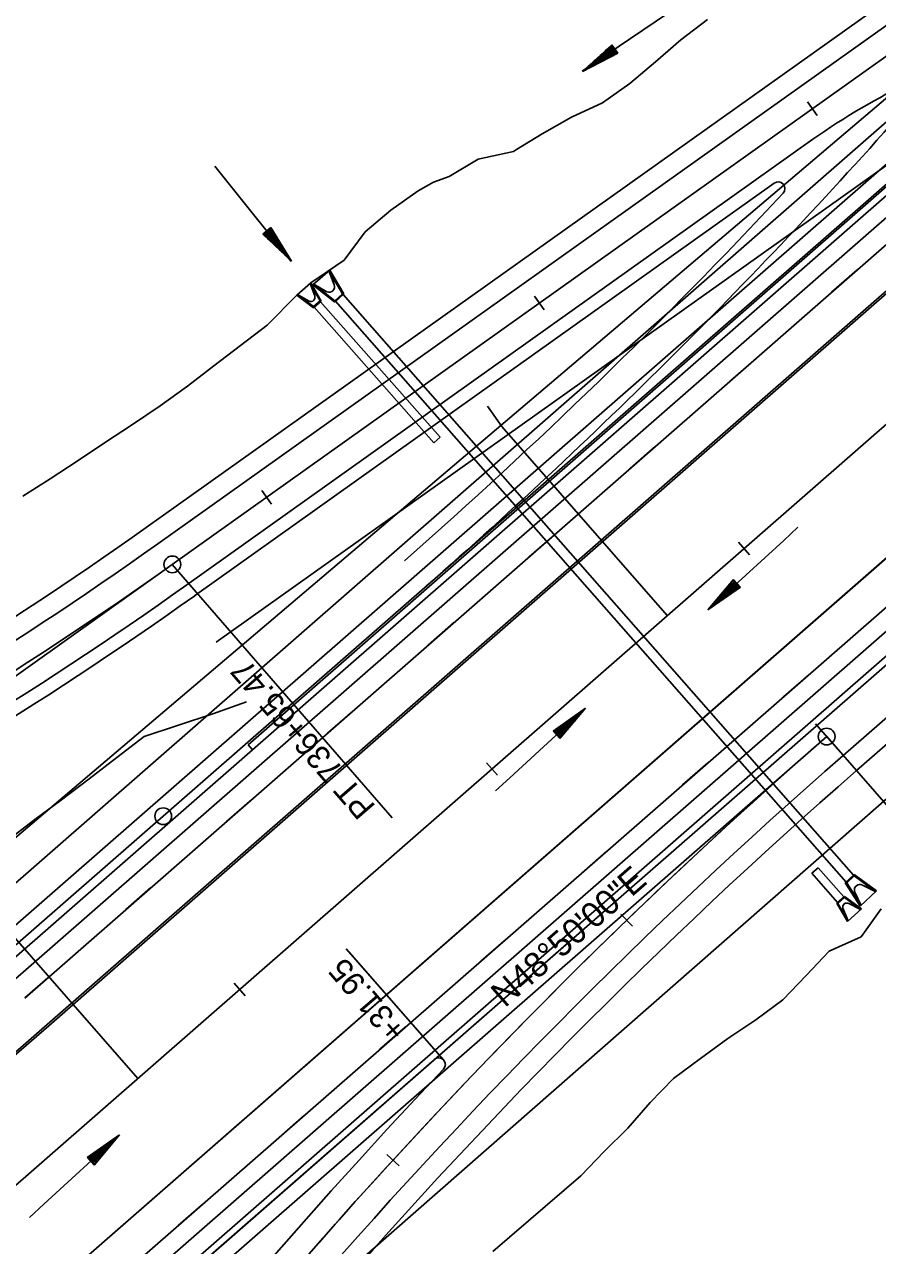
# Model space of a CAD drawing. Extents: x 1300404 to 1323571, y 234004 to 252077.
# Drawn here: x 1311826.2 to 1312080.9, y 241888.4 to 242253.1 of the extents above; entities that cross this region are included whole.
import ezdxf

# ---------------------------------------------------------------- set-up
doc = ezdxf.new("R2010")
doc.units = 0
for name, color, linetype in [('R_Barrel', 7, 'Continuous'), ('R_Const Limits', 7, 'Continuous'), ('R_Draft', 7, 'Continuous'), ('R_FES', 7, 'Continuous'), ('R_Flooplain', 7, 'Continuous'), ('R_Flow Arrows', 7, 'Continuous'), ('R_Horz Alg Annot', 7, 'Continuous'), ('R_Horz Alg Annot Leader', 7, 'Continuous'), ('R_Horz Alg Major Ticks', 7, 'Continuous'), ('R_Horz Alg Minor Ticks', 7, 'Continuous'), ('R_Horz Alg Tangents', 7, 'Continuous'), ('R_Horz Alg Tangents Text', 7, 'Continuous'), ('R_Lane Edge', 7, 'Continuous'), ('R_Pipe Culvert', 7, 'Continuous'), ('R_Proposed', 7, 'Continuous'), ('R_Shoulder', 7, 'Continuous'), ('R_Temp Barrier Wall', 7, 'Continuous'), ('R_Temp Travel Lane', 7, 'Continuous'), ('R_Temp Travel Stripe', 7, 'Continuous')]:
    doc.layers.add(name, color=color, linetype=linetype)

msp = doc.modelspace()

# ---------------------------------------------------------------- linework, layer by layer
at = {"layer": 'R_Barrel'}
msp.add_circle((1311867.61, 242016.59), 2.5, dxfattribs=at)
at = {"layer": 'R_Const Limits'}
for points in [[(1311825.68, 242112.22), (1311833.82, 242117.38), (1311841.9, 242122.64), (1311850.07, 242128.06), (1311858.4, 242133.6), (1311866.7, 242139.18), (1311874.83, 242145.01), (1311882.76, 242151.11), (1311890.71, 242157.19), (1311898.66, 242163.26), (1311907.49, 242172.2), (1311911.69, 242175.88), (1311921.68, 242182.66), (1311927.9, 242191.16), (1311935.61, 242197.58), (1311943.77, 242203.35), (1311948.32, 242205.98), (1311952.99, 242207.65), (1311961.62, 242212.77), (1311972.21, 242215.13), (1311973.07, 242215.65), (1311980.78, 242220.35), (1311989.52, 242225.31), (1311998.7, 242229.65), (1312006.9, 242235.38), (1312014.53, 242241.9), (1312022.18, 242248.4), (1312030.07, 242254.56)], [(1311892.51, 242050.78), (1311882.39, 242047.19), (1311872.14, 242043.82), (1311861.94, 242040.44), (1311853.75, 242034.11), (1311845.52, 242027.8), (1311837.24, 242021.53), (1311829.31, 242015.61), (1311828.92, 242015.32), (1311820.64, 242008.99)], [(1312081.9, 241988.98), (1312075.96, 241980.59), (1312066.43, 241976.29), (1312059.53, 241968.99), (1312052.56, 241961.77), (1312044.48, 241955.82), (1312036.12, 241950.19), (1312028.01, 241944.27), (1312019.94, 241938.3), (1312012.94, 241931.12), (1312006.36, 241923.45), (1311999.23, 241916.42), (1311992.27, 241909.18), (1311992.27, 241909.18)], [(1311992.27, 241909.18), (1311992.27, 241909.18), (1311965.99, 241886.62)]]:
    msp.add_lwpolyline(points, dxfattribs=at)
at = {"layer": 'R_Draft'}
for p, q in [((1308396.96, 238971.92), (1312368.36, 242444.53)), ((1308407.83, 238959.5), (1312379.22, 242432.11)), ((1308447.32, 238914.33), (1312418.71, 242386.94)), ((1308458.18, 238901.91), (1312429.57, 242374.52)), ((1309184.47, 239689.08), (1312131.36, 242265.86)), ((1309037.78, 239548.19), (1312137.61, 242258.71)), ((1309193.69, 239678.54), (1312140.58, 242255.32)), ((1311883.46, 242068.52), (1312142.32, 242252.88)), ((1311968.74, 242132.94), (1311964.38, 242139.04)), ((1311968.74, 242132.94), (1312018.09, 242076.49)), ((1309413.86, 239721.62), (1312065.67, 242040.38)), ((1311805.69, 242000.38), (1311860.01, 241938.25)), ((1309410.89, 239725), (1311987.97, 241978.41)), ((1309410.89, 239725), (1311987.97, 241978.41))]:
    msp.add_line(p, q, dxfattribs=at)
at = {"layer": 'R_FES'}
for p, q in [((1311912.32, 242175.28), (1311917.33, 242179.68)), ((1311918.67, 242175.33), (1311917.08, 242179.45)), ((1311921.17, 242172.6), (1311917.08, 242179.45)), ((1311921.58, 242172.57), (1311917.33, 242179.68)), ((1311917.33, 242179.68), (1311918.67, 242175.33)), ((1311907.49, 242172.2), (1311911.69, 242175.88)), ((1311912.84, 242172), (1311911.46, 242175.69)), ((1311914.44, 242170.48), (1311911.46, 242175.69)), ((1311914.8, 242170.44), (1311911.69, 242175.88)), ((1311911.69, 242175.88), (1311912.84, 242172)), ((1311918.82, 242170.15), (1311912.32, 242175.28)), ((1311916.49, 242173.17), (1311912.32, 242175.28)), ((1311912.58, 242175.51), (1311916.49, 242173.17)), ((1311918.84, 242170.55), (1311912.58, 242175.51)), ((1311912.48, 242168.4), (1311907.49, 242172.2)), ((1311911.2, 242170.39), (1311907.49, 242172.2)), ((1311907.71, 242172.4), (1311911.2, 242170.39)), ((1311912.48, 242168.77), (1311907.71, 242172.4)), ((1311921.58, 242172.57), (1311918.82, 242170.15)), ((1311921.17, 242172.6), (1311918.84, 242170.55)), ((1311921.17, 242172.6), (1311921.58, 242172.57)), ((1311914.44, 242170.48), (1311912.48, 242168.77)), ((1311914.8, 242170.44), (1311912.48, 242168.4)), ((1311912.48, 242168.77), (1311912.48, 242168.4)), ((1311914.44, 242170.48), (1311914.8, 242170.44)), ((1311918.84, 242170.55), (1311918.82, 242170.15)), ((1312073.91, 241999.19), (1312071.23, 241996.69)), ((1312071.23, 241996.69), (1312075.69, 241989.71)), ((1312071.64, 241996.67), (1312071.23, 241996.69)), ((1312073.9, 241998.78), (1312071.64, 241996.67)), ((1312071.64, 241996.67), (1312075.94, 241989.94)), ((1312073.9, 241998.78), (1312073.91, 241999.19)), ((1312073.9, 241998.78), (1312080.32, 241994.03)), ((1312073.91, 241999.19), (1312080.57, 241994.26)), ((1312074.01, 241994.07), (1312075.69, 241989.71)), ((1312075.94, 241989.94), (1312074.01, 241994.07)), ((1312075.69, 241989.71), (1312080.57, 241994.26)), ((1312076.37, 241996.02), (1312080.32, 241994.03)), ((1312080.57, 241994.26), (1312076.37, 241996.02)), ((1312070.99, 241992.66), (1312068.69, 241990.6)), ((1312068.69, 241990.6), (1312071.87, 241985.19)), ((1312069.05, 241990.56), (1312068.69, 241990.6)), ((1312070.99, 241992.29), (1312069.05, 241990.56)), ((1312069.05, 241990.56), (1312072.09, 241985.39)), ((1312070.99, 241992.66), (1312076.02, 241988.92)), ((1312070.99, 241992.29), (1312070.99, 241992.66)), ((1312070.99, 241992.29), (1312075.8, 241988.72)), ((1312072.31, 241990.52), (1312075.8, 241988.72)), ((1312076.02, 241988.92), (1312072.31, 241990.52)), ((1312070.51, 241989.1), (1312071.87, 241985.19)), ((1312072.09, 241985.39), (1312070.51, 241989.1)), ((1312071.87, 241985.19), (1312076.02, 241988.92))]:
    msp.add_line(p, q, dxfattribs=at)
for centre, radius, start, end in [((1311917.12, 242174.72), 1.67, 247.95, 21.4807), ((1311911.67, 242171.55), 1.25, 247.95, 21.4807), ((1312075.61, 241994.54), 1.67, 62.7832, 196.3139), ((1312071.72, 241989.42), 1.25, 61.7096, 195.2404)]:
    msp.add_arc(centre, radius, start, end, dxfattribs=at)
at = {"layer": 'R_Flooplain'}
for p, q in [((1311459.52, 241700.85), (1312470.12, 242559.7)), ((1312629.3, 242500.87), (1311599.52, 241597.01))]:
    msp.add_line(p, q, dxfattribs=at)
at = {"layer": 'R_Flow Arrows'}
for p, q in [((1312001.55, 242246.96), (1311992.75, 242239.02)), ((1312003.28, 242244.45), (1312001.55, 242246.96)), ((1312003.28, 242244.45), (1311992.75, 242239.02)), ((1311899.7, 242192.38), (1311897.34, 242190.46)), ((1311897.34, 242190.46), (1311905.95, 242182.32)), ((1311899.7, 242192.38), (1311905.95, 242182.32)), ((1312037.84, 242087.27), (1312030.21, 242078.2)), ((1312039.9, 242085.03), (1312030.21, 242078.2)), ((1312039.9, 242085.03), (1312037.84, 242087.27)), ((1311984.01, 242042.02), (1311993.69, 242048.84)), ((1311986.06, 242039.77), (1311993.69, 242048.84)), ((1311984.01, 242042.02), (1311986.06, 242039.77)), ((1311844.89, 241914.65), (1311854.58, 241921.47)), ((1311846.95, 241912.41), (1311854.58, 241921.47)), ((1311844.89, 241914.65), (1311846.95, 241912.41))]:
    msp.add_line(p, q, dxfattribs=at)
for points in [[(1312022.88, 242259.6), (1312018.12, 242256.36), (1311992.67, 242239.14)], [(1312002.24, 242245.95), (1311997.13, 242242.42), (1311994.51, 242240.61)], [(1312002.58, 242245.45), (1311997.47, 242241.92), (1311994.85, 242240.11)], [(1312002.07, 242246.2), (1311996.95, 242242.67), (1311996.27, 242242.2)], [(1312002.76, 242245.2), (1311997.64, 242241.67), (1311996.96, 242241.19)], [(1312001.89, 242246.46), (1311998.03, 242243.78)], [(1312002.93, 242244.95), (1311999.07, 242242.28)], [(1312001.72, 242246.71), (1311999.79, 242245.37)], [(1312003.1, 242244.7), (1312001.17, 242243.37)], [(1311883.03, 242210.72), (1311886.65, 242206.23), (1311905.84, 242182.23)], [(1311897.58, 242190.65), (1311899.07, 242188.83)], [(1311897.81, 242190.85), (1311900.79, 242187.21)], [(1311898.05, 242191.04), (1311901.98, 242186.22), (1311902.51, 242185.58)], [(1311898.29, 242191.23), (1311902.22, 242186.42), (1311904.22, 242183.95)], [(1311898.76, 242191.62), (1311902.69, 242186.8), (1311904.7, 242184.33)], [(1311898.99, 242191.81), (1311902.93, 242186.99), (1311903.45, 242186.35)], [(1311899.23, 242192), (1311902.2, 242188.36)], [(1311899.46, 242192.19), (1311900.95, 242190.37)], [(1312057.08, 242102.89), (1312052.85, 242098.98), (1312030.21, 242078.2)], [(1312038.66, 242086.37), (1312034.08, 242082.17), (1312031.73, 242080.02)], [(1312039.07, 242085.92), (1312034.49, 242081.72), (1312032.14, 242079.57)], [(1312038.46, 242086.59), (1312033.88, 242082.39), (1312033.26, 242081.83)], [(1312039.28, 242085.7), (1312034.7, 242081.49), (1312034.08, 242080.93)], [(1312038.25, 242086.82), (1312034.79, 242083.64)], [(1312039.48, 242085.47), (1312036.02, 242082.3)], [(1312038.04, 242087.04), (1312036.31, 242085.45)], [(1312039.69, 242085.25), (1312037.96, 242083.66)], [(1311966.82, 242024.15), (1311971.05, 242028.06), (1311993.69, 242048.84)], [(1311984.42, 242041.57), (1311987.88, 242044.75)], [(1311984.62, 242041.34), (1311989.2, 242045.55), (1311989.82, 242046.11)], [(1311984.83, 242041.12), (1311989.41, 242045.32), (1311991.76, 242047.47)], [(1311985.24, 242040.67), (1311989.82, 242044.87), (1311992.17, 242047.02)], [(1311985.45, 242040.45), (1311990.03, 242044.65), (1311990.64, 242045.21)], [(1311984.21, 242041.79), (1311985.94, 242043.38)], [(1311985.65, 242040.22), (1311989.11, 242043.4)], [(1311985.86, 242040), (1311987.59, 242041.59)], [(1311827.7, 241896.78), (1311831.94, 241900.69), (1311854.58, 241921.47)], [(1311845.71, 241913.75), (1311850.29, 241917.95), (1311852.65, 241920.1)], [(1311845.3, 241914.2), (1311848.77, 241917.38)], [(1311845.51, 241913.97), (1311850.09, 241918.18), (1311850.71, 241918.74)], [(1311846.13, 241913.3), (1311850.71, 241917.51), (1311853.06, 241919.65)], [(1311846.33, 241913.08), (1311850.91, 241917.28), (1311851.53, 241917.84)], [(1311845.1, 241914.42), (1311846.83, 241916.01)], [(1311846.54, 241912.85), (1311850, 241916.03)], [(1311846.74, 241912.63), (1311848.47, 241914.22)]]:
    msp.add_lwpolyline(points, dxfattribs=at)
at = {"layer": 'R_Horz Alg Annot Leader'}
for q in [(1311922.25, 241977.03), (1311923.14, 241976.01)]:
    msp.add_line((1311951.3, 241943.81), q, dxfattribs=at)
for points in [[(1311870.33, 242091.8), (1311935.95, 242016.15)], [(1311870.33, 242091.8), (1311935.95, 242016.15)], [(1312065.67, 242040.38), (1312109.44, 241990.33)], [(1312065.67, 242040.38), (1312109.44, 241990.33)]]:
    msp.add_lwpolyline(points, dxfattribs=at)
at = {"layer": 'R_Horz Alg Major Ticks'}
msp.add_lwpolyline([(1312062.38, 242044.15), (1312068.96, 242036.62)], dxfattribs=at)
msp.add_lwpolyline([(1312062.38, 242044.15), (1312068.96, 242036.62)], dxfattribs=at)
at = {"layer": 'R_Horz Alg Minor Ticks'}
for points in [[(1312059.91, 242229.9), (1312062.81, 242225.82)], [(1312059.91, 242229.9), (1312062.81, 242225.82)], [(1311978.46, 242171.89), (1311981.36, 242167.81)], [(1311978.46, 242171.89), (1311981.36, 242167.81)], [(1311897.01, 242113.87), (1311899.91, 242109.8)], [(1311897.01, 242113.87), (1311899.91, 242109.8)], [(1312039.36, 242098.4), (1312042.65, 242094.64)], [(1312039.36, 242098.4), (1312042.65, 242094.64)], [(1311964.08, 242032.58), (1311967.37, 242028.81)], [(1311964.08, 242032.58), (1311967.37, 242028.81)], [(1312004.24, 241987.31), (1312007.71, 241983.72)], [(1312004.24, 241987.31), (1312007.71, 241983.72)], [(1311888.8, 241966.75), (1311892.09, 241962.99)], [(1311888.8, 241966.75), (1311892.09, 241962.99)], [(1311934.37, 241915.58), (1311938.06, 241912.2)], [(1311934.37, 241915.58), (1311938.06, 241912.2)]]:
    msp.add_lwpolyline(points, dxfattribs=at)
at = {"layer": 'R_Horz Alg Tangents'}
for p, q in [((1311733.67, 241994.48), (1311870.33, 242091.8)), ((1311733.67, 241994.48), (1311870.33, 242091.8)), ((1311703.85, 241724), (1312065.67, 242040.38)), ((1311703.85, 241724), (1312065.67, 242040.38))]:
    msp.add_line(p, q, dxfattribs=at)
at = {"layer": 'R_Lane Edge'}
for p, q in [((1311865.98, 242097.91), (1312298.3, 242405.81)), ((1312070.61, 242034.74), (1312484.9, 242396.99)), ((1311874.68, 242085.69), (1312061.54, 242218.78))]:
    msp.add_line(p, q, dxfattribs=at)
for centre, radius, start, end in [((1312186.05, 242040.44), 217.5, 115.9157, 124.919), ((1310902.54, 243274.26), 1582, 311.2779, 318.84481), ((1311205.57, 243025.2), 1138.42, 288.79906, 305.45833), ((1311205.57, 243025.2), 1153.42, 288.79906, 305.45833), ((1313143.24, 240808.04), 1629.52, 131.16667, 163.89183), ((1311949.85, 241942.43), 2, 316.4518, 131.1667), ((1313143.24, 240808.04), 1644.52, 136.45181, 163.89183)]:
    msp.add_arc(centre, radius, start, end, dxfattribs=at)
at = {"layer": 'R_Pipe Culvert'}
for p, q in [((1312073.67, 241998.96), (1311921.33, 242172.35)), ((1311912.7, 242168.6), (1311948.39, 242128.14)), ((1311950.27, 242129.79), (1311914.58, 242170.25)), ((1312071.48, 241996.92), (1311919.07, 242170.37)), ((1311950.27, 242129.79), (1311948.39, 242128.14)), ((1312061.24, 241999.61), (1312063.16, 242001.2)), ((1312070.78, 241992.47), (1312063.16, 242001.2)), ((1312068.92, 241990.8), (1312061.24, 241999.61))]:
    msp.add_line(p, q, dxfattribs=at)
at = {"layer": 'R_Proposed'}
for p, q in [((1308427.57, 238936.91), (1312793.8, 242754.77)), ((1308427.57, 238936.91), (1312793.8, 242754.77)), ((1309180.37, 239595.16), (1312398.96, 242409.52)), ((1309180.37, 239595.16), (1312398.96, 242409.52)), ((1311870.33, 242091.8), (1312302.65, 242399.71)), ((1311870.33, 242091.8), (1312302.65, 242399.71))]:
    msp.add_line(p, q, dxfattribs=at)
for centre in [(1311870.33, 242091.8), (1311870.33, 242091.8), (1312065.67, 242040.38), (1312065.67, 242040.38)]:
    msp.add_circle(centre, 2.5, dxfattribs=at)
for centre, radius, start, end in [((1311205.57, 243025.2), 1145.92, 288.79906, 305.45833), ((1311205.57, 243025.2), 1145.92, 288.79906, 305.45833), ((1313143.24, 240808.04), 1637.02, 131.16667, 163.89183), ((1313143.24, 240808.04), 1637.02, 131.16667, 163.89183), ((1313143.24, 240808.04), 1637.02, 131.16667, 163.04191), ((1313143.24, 240808.04), 1637.02, 131.16667, 163.04191)]:
    msp.add_arc(centre, radius, start, end, dxfattribs=at)
at = {"layer": 'R_Shoulder'}
for p, q in [((1311862.49, 242102.8), (1312294.82, 242410.7)), ((1312074.56, 242030.22), (1312488.94, 242392.56)), ((1311877, 242082.44), (1312050.03, 242205.67))]:
    msp.add_line(p, q, dxfattribs=at)
for centre, radius, start, end in [((1312051.19, 242204.04), 2, 317.0394, 125.4583), ((1310902.23, 243273.99), 1572, 311.2928, 317.03936), ((1311205.57, 243025.2), 1132.42, 288.79906, 305.45833), ((1311205.57, 243025.2), 1157.42, 288.79906, 305.45833), ((1313143.24, 240808.04), 1623.52, 131.16667, 163.89183)]:
    msp.add_arc(centre, radius, start, end, dxfattribs=at)
at = {"layer": 'R_Temp Barrier Wall'}
for p, q in [((1311892.96, 242037.93), (1312532.68, 242597.64)), ((1312162.13, 242133.19), (1311698.81, 241728.32)), ((1311699.92, 241726.65), (1312163.45, 242131.69)), ((1311892.96, 242037.93), (1311894.27, 242036.42))]:
    msp.add_line(p, q, dxfattribs=at)
at = {"layer": 'R_Temp Travel Lane'}
msp.add_line((1312147.66, 242149.76), (1311684.33, 241744.89), dxfattribs=at)
at = {"layer": 'R_Temp Travel Stripe'}
for p, q in [((1312616.5, 242653.71), (1311826.26, 241962.3)), ((1311894.27, 242036.42), (1312533.99, 242596.14)), ((1311908.76, 242019.86), (1312548.48, 242579.58)), ((1311691.47, 241736.52), (1312154.9, 242141.47)), ((1311819.01, 241970.57), (1311894.27, 242036.42)), ((1311833.5, 241954.02), (1311908.76, 242019.86)), ((1311750.21, 241882.15), (1311833.5, 241954.02))]:
    msp.add_line(p, q, dxfattribs=at)
for points in [[(1312074.69, 242179.66), (1312067.16, 242173.08)], [(1312044.59, 242153.32), (1312037.06, 242146.74)], [(1312014.48, 242126.98), (1312006.96, 242120.4)], [(1311984.38, 242100.64), (1311976.85, 242094.06)], [(1311954.27, 242074.3), (1311946.75, 242067.72)], [(1312052.8, 242052.26), (1312060.33, 242058.84)], [(1311924.17, 242047.96), (1311916.64, 242041.38)], [(1312022.68, 242025.94), (1312030.21, 242032.52)], [(1311894.06, 242021.62), (1311886.54, 242015.04)], [(1311992.56, 241999.62), (1312000.09, 242006.2)], [(1311863.96, 241995.28), (1311856.43, 241988.7)], [(1311962.44, 241973.3), (1311969.97, 241979.88)], [(1311833.85, 241968.94), (1311826.33, 241962.36)], [(1311932.32, 241946.98), (1311939.85, 241953.56)], [(1311902.2, 241920.66), (1311909.73, 241927.24)], [(1311872.07, 241894.34), (1311879.6, 241900.92)]]:
    msp.add_lwpolyline(points, dxfattribs=at)

# ---------------------------------------------------------------- texts
at = {"layer": 'R_Horz Alg Annot'}
for s, rotation, p in [('PT 736+65.47', 130.9396, (1311931.26, 242019.55)), ('PT 736+65.47', 130.9396, (1311931.26, 242019.55)), ('+31.95', 130.5769, (1311940.53, 241952.88))]:
    msp.add_text(s, height=7, rotation=rotation, dxfattribs=at).set_placement(p)
at = {"layer": 'R_Horz Alg Tangents Text'}
msp.add_text('N48%%d50\'00"E', height=7.5, rotation=41.1667, dxfattribs=at).set_placement((1311969.6, 241959.21))
msp.add_text('N48%%d50\'00"E', height=7.5, rotation=41.1667, dxfattribs=at).set_placement((1311969.6, 241959.21))

doc.saveas('drawing.dxf')
